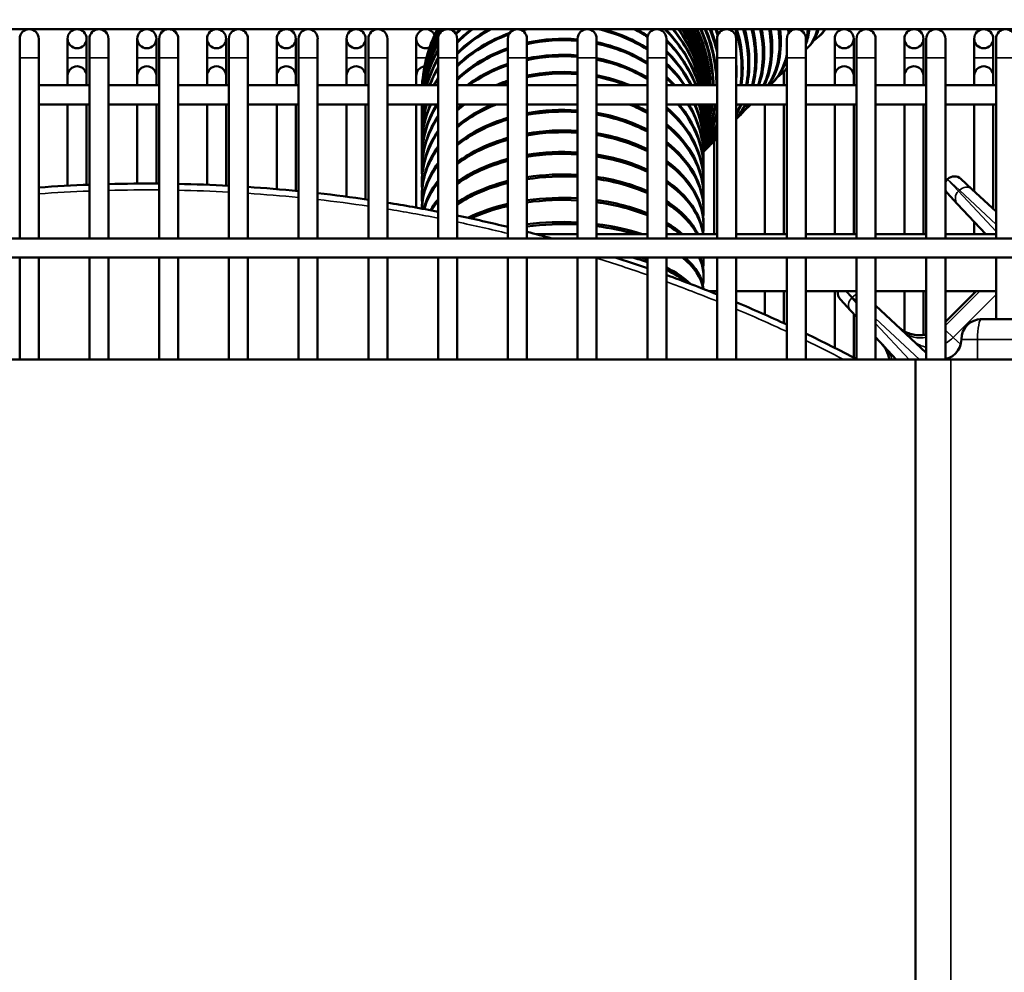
# Model space of a CAD drawing. Header units: inches. Extents: x 1 to 271, y 5 to 171.
# Tile 321 of 334: x 162 to 168, y 139 to 145. Entities that reach past the tile are written whole.
import ezdxf

# ---------------------------------------------------------------- set-up
doc = ezdxf.new("R2010")
doc.units = ezdxf.units.IN
doc.header["$LTSCALE"] = 8
doc.header["$MEASUREMENT"] = 0
for name, color, linetype, lineweight in [('Dimension (ANSI)', 7, 'Continuous', 25), ('Visible (ANSI)', 7, 'Continuous', 50), ('Visible Narrow (ANSI)', 7, 'Continuous', 35)]:
    doc.layers.add(name, color=color, linetype=linetype, lineweight=lineweight)
doc.styles.add('Dimension Text', font='tahoma.ttf')
doc.dimstyles.new('Dual Dimension', dxfattribs={"dimscale": 8, "dimtxt": 0.12, "dimasz": 0.098425, "dimexe": 0.125, "dimexo": 0.0625, "dimgap": 0.031496, "dimtad": 0, "dimtih": 1, "dimtoh": 1, "dimrnd": 1e-08, "dimzin": 4, "dimdsep": 46, "dimtxsty": 'Dimension Text', "dimcen": 0.09, "dimdle": 0.393701, "dimclrd": 256, "dimclre": 256, "dimclrt": 256, "dimadec": 0, "dimazin": 1, "dimtfac": 1, "dimtofl": 0, "dimtmove": 0, "dimatfit": 3, "dimfxl": 1, "dimtolj": 1, "dimtzin": 4, "dimlwd": -1, "dimlwe": -1, "dimarcsym": 0})

# ---------------------------------------------------------------- blocks, each defined once
blk = doc.blocks.new('*D10')
at = {"layer": 'Defpoints', "color": 0, "transparency": 16777216}
for p in [(179.2848, 157.7079), (123.1798, 140.6812), (179.2848, 140.6812)]:
    blk.add_point(p, dxfattribs=at)
at = {"layer": 'Dimension (ANSI)', "transparency": 16777216}
for p, q in [((123.1798, 141.1812), (123.1798, 158.7079)), ((179.2848, 141.1812), (179.2848, 158.7079)), ((123.9672, 157.7079), (146.443, 157.7079)), ((178.4974, 157.7079), (156.0215, 157.7079))]:
    blk.add_line(p, q, dxfattribs=at)
for points in [[(123.9672, 157.8392), (123.9672, 157.5767), (123.1798, 157.7079)], [(178.4974, 157.8392), (178.4974, 157.5767), (179.2848, 157.7079)]]:
    blk.add_solid(points, dxfattribs=at)
at = {"layer": 'Dimension (ANSI)', "transparency": 16777216, "insert": (151.2323, 157.7079), "char_height": 0.96, "attachment_point": 5, "style": 'Dimension Text'}
blk.add_mtext('\\A1;{\\H3.0x;(}\\S56.11^ 1425.1 mm;{\\H3.0x;)}', dxfattribs=at)

msp = doc.modelspace()

# ---------------------------------------------------------------- linework, layer by layer
at = {"layer": 'Visible (ANSI)'}
for p, q in [((172.3631, 144.6842), (152.4166, 144.6842)), ((161.8513, 144.6252), (161.8513, 144.5071)), ((161.9694, 144.5071), (161.9694, 144.6252)), ((162.1487, 144.6252), (162.1487, 144.5071)), ((162.2668, 144.5071), (162.2668, 144.6252)), ((162.2844, 144.6252), (162.2844, 144.5071)), ((162.4025, 144.5071), (162.4025, 144.6252)), ((162.5817, 144.6252), (162.5817, 144.5071)), ((162.6999, 144.5071), (162.6999, 144.6252)), ((162.7175, 144.6252), (162.7175, 144.5071)), ((162.8356, 144.5071), (162.8356, 144.6252)), ((163.0148, 144.6252), (163.0148, 144.5071)), ((163.1329, 144.5071), (163.1329, 144.6252)), ((163.1506, 144.6252), (163.1506, 144.5071)), ((163.2687, 144.5071), (163.2687, 144.6252)), ((163.4479, 144.6252), (163.4479, 144.5071)), ((163.566, 144.5071), (163.566, 144.6252)), ((163.5836, 144.6252), (163.5836, 144.5071)), ((163.7017, 144.5071), (163.7017, 144.6252)), ((163.881, 144.6252), (163.881, 144.5071)), ((163.9991, 144.5071), (163.9991, 144.6252)), ((164.0167, 144.6252), (164.0167, 144.5071)), ((164.1348, 144.5071), (164.1348, 144.6252)), ((164.314, 144.6252), (164.314, 144.5071)), ((164.4498, 144.6252), (164.4498, 144.5071)), ((164.5679, 144.5071), (164.5679, 144.6252)), ((164.8828, 144.6252), (164.8828, 144.5071)), ((165.0009, 144.5071), (165.0009, 144.6252)), ((165.3159, 144.6252), (165.3159, 144.5071)), ((165.434, 144.5071), (165.434, 144.6252)), ((165.749, 144.6252), (165.749, 144.5071)), ((165.8671, 144.5071), (165.8671, 144.6252)), ((166.182, 144.6252), (166.182, 144.5071)), ((166.3002, 144.5071), (166.3002, 144.6252)), ((166.6151, 144.6252), (166.6151, 144.5071)), ((166.7332, 144.5071), (166.7332, 144.6252)), ((166.8316, 144.6561), (166.8214, 144.646)), ((166.9125, 144.6252), (166.9125, 144.5071)), ((167.0306, 144.5071), (167.0306, 144.6252)), ((167.0482, 144.6252), (167.0482, 144.5071)), ((167.1663, 144.5071), (167.1663, 144.6252)), ((167.3455, 144.6252), (167.3455, 144.5071)), ((167.4636, 144.5071), (167.4636, 144.6252)), ((167.4813, 144.6252), (167.4813, 144.5071)), ((167.5994, 144.5071), (167.5994, 144.6252)), ((167.7786, 144.6252), (167.7786, 144.5071)), ((167.8967, 144.5071), (167.8967, 144.6252)), ((167.9143, 144.6252), (167.9143, 144.5071)), ((166.7522, 144.5767), (166.7423, 144.5668)), ((161.8513, 144.5071), (161.8513, 143.385)), ((161.9694, 144.5071), (161.9694, 143.385)), ((162.1487, 144.5071), (162.1487, 144.3947)), ((162.2668, 144.5071), (162.2668, 144.3947)), ((162.2844, 144.5071), (162.2844, 143.385)), ((162.4025, 144.5071), (162.4025, 143.385)), ((162.5817, 144.5071), (162.5817, 144.3947)), ((162.6999, 144.5071), (162.6999, 144.3947)), ((162.7175, 144.5071), (162.7175, 143.385)), ((162.8356, 144.5071), (162.8356, 143.385)), ((163.0148, 144.5071), (163.0148, 144.3947)), ((163.1329, 144.5071), (163.1329, 144.3947)), ((163.1506, 144.5071), (163.1506, 143.385)), ((163.2687, 144.5071), (163.2687, 143.385)), ((163.4479, 144.5071), (163.4479, 144.3947)), ((163.566, 144.5071), (163.566, 144.3947)), ((163.5836, 144.5071), (163.5836, 143.385)), ((163.7017, 144.5071), (163.7017, 143.385)), ((163.881, 144.5071), (163.881, 144.3947)), ((163.9991, 144.5071), (163.9991, 144.3947)), ((164.0167, 144.5071), (164.0167, 143.385)), ((164.1348, 144.5071), (164.1348, 143.385)), ((164.314, 144.5071), (164.314, 144.3947)), ((164.4498, 144.5071), (164.4498, 143.385)), ((164.5679, 144.5071), (164.5679, 143.385)), ((164.8828, 144.5071), (164.8828, 143.385)), ((165.0009, 144.5071), (165.0009, 143.385)), ((165.3159, 144.5071), (165.3159, 143.385)), ((165.434, 144.5071), (165.434, 143.385)), ((165.749, 144.5071), (165.749, 143.385)), ((165.8671, 144.5071), (165.8671, 143.385)), ((166.182, 144.5071), (166.182, 143.385)), ((166.3002, 144.5071), (166.3002, 143.385)), ((166.6151, 144.5071), (166.6151, 143.385)), ((166.7332, 144.5071), (166.7332, 143.385)), ((166.9125, 144.5071), (166.9125, 144.3947)), ((167.0306, 144.5071), (167.0306, 144.3947)), ((167.0482, 144.5071), (167.0482, 143.385)), ((167.1663, 144.5071), (167.1663, 143.385)), ((167.3455, 144.5071), (167.3455, 144.3947)), ((167.4636, 144.5071), (167.4636, 144.3947)), ((167.4813, 144.5071), (167.4813, 143.385)), ((167.5994, 144.5071), (167.5994, 143.385)), ((167.7786, 144.5071), (167.7786, 144.3947)), ((167.8967, 144.5071), (167.8967, 144.3947)), ((167.9143, 144.5071), (167.9143, 143.385)), ((166.6002, 144.4248), (166.5909, 144.4155)), ((166.5975, 144.422), (166.5975, 144.3947)), ((162.1487, 144.3947), (162.1487, 144.3356)), ((162.2668, 144.3356), (162.2668, 144.3947)), ((162.5817, 144.3947), (162.5817, 144.3356)), ((162.6999, 144.3356), (162.6999, 144.3947)), ((163.0148, 144.3947), (163.0148, 144.3356)), ((163.1329, 144.3356), (163.1329, 144.3947)), ((163.4479, 144.3947), (163.4479, 144.3356)), ((163.566, 144.3356), (163.566, 144.3947)), ((163.881, 144.3947), (163.881, 144.3356)), ((163.9991, 144.3356), (163.9991, 144.3947)), ((164.314, 144.3947), (164.314, 144.3356)), ((166.5975, 144.3356), (166.5975, 144.3947)), ((166.9125, 144.3947), (166.9125, 144.3356)), ((167.0306, 144.3356), (167.0306, 144.3947)), ((167.3455, 144.3947), (167.3455, 144.3356)), ((167.4636, 144.3356), (167.4636, 144.3947)), ((167.7786, 144.3947), (167.7786, 144.3356)), ((167.8967, 144.3356), (167.8967, 144.3947)), ((161.9694, 144.3356), (162.2844, 144.3356)), ((162.4025, 144.3356), (162.7175, 144.3356)), ((162.8356, 144.3356), (163.1506, 144.3356)), ((163.2687, 144.3356), (163.5836, 144.3356)), ((163.7017, 144.3356), (164.0167, 144.3356)), ((164.1348, 144.3356), (164.4498, 144.3356)), ((164.5679, 144.3356), (164.8828, 144.3356)), ((165.0009, 144.3356), (165.3159, 144.3356)), ((165.434, 144.3356), (165.749, 144.3356)), ((165.8671, 144.3356), (166.182, 144.3356)), ((166.3002, 144.3356), (166.6151, 144.3356)), ((166.528, 144.3526), (166.5191, 144.3436)), ((166.7332, 144.3356), (167.0482, 144.3356)), ((167.1663, 144.3356), (167.4813, 144.3356)), ((167.5994, 144.3356), (167.9143, 144.3356)), ((161.9694, 144.2175), (162.2844, 144.2175)), ((162.1487, 143.7125), (162.1487, 144.2175)), ((162.2668, 143.7179), (162.2668, 144.2175)), ((162.4025, 144.2175), (162.7175, 144.2175)), ((162.5817, 143.7252), (162.5817, 144.2175)), ((162.6999, 143.7252), (162.6999, 144.2175)), ((162.8356, 144.2175), (163.1506, 144.2175)), ((163.0148, 143.718), (163.0148, 144.2175)), ((163.1329, 143.7126), (163.1329, 144.2175)), ((163.2687, 144.2175), (163.5836, 144.2175)), ((163.4479, 143.691), (163.4479, 144.2175)), ((163.566, 143.6801), (163.566, 144.2175)), ((163.7017, 144.2175), (164.0167, 144.2175)), ((163.881, 143.6439), (163.881, 144.2175)), ((163.9991, 143.6275), (163.9991, 144.2175)), ((164.1348, 144.2175), (164.4498, 144.2175)), ((164.314, 143.5763), (164.314, 144.2175)), ((164.3486, 144.2004), (164.3486, 144.2045)), ((164.5679, 144.2175), (164.8828, 144.2175)), ((165.0009, 144.2175), (165.3159, 144.2175)), ((165.434, 144.2175), (165.749, 144.2175)), ((165.8671, 144.2175), (166.182, 144.2175)), ((166.0986, 144.2004), (166.0986, 144.2045)), ((166.3002, 144.2175), (166.6151, 144.2175)), ((166.3922, 144.2167), (166.384, 144.2085)), ((166.4794, 143.4104), (166.4794, 144.2175)), ((166.5975, 143.4104), (166.5975, 144.2175)), ((166.7332, 144.2175), (167.0482, 144.2175)), ((166.9125, 143.4104), (166.9125, 144.2175)), ((167.0306, 143.4104), (167.0306, 144.2175)), ((167.1663, 144.2175), (167.4813, 144.2175)), ((167.3455, 143.4104), (167.3455, 144.2175)), ((167.4636, 143.4104), (167.4636, 144.2175)), ((167.5994, 144.2175), (167.9143, 144.2175)), ((167.7786, 143.6776), (167.7786, 144.2175)), ((167.8967, 143.5674), (167.8967, 144.2175)), ((164.3486, 144.1632), (164.3486, 144.1682)), ((164.3486, 144.1195), (164.3486, 144.1253)), ((166.0986, 144.1632), (166.0986, 144.1682)), ((166.0986, 144.1195), (166.0986, 144.1253)), ((166.3288, 144.1534), (166.321, 144.1456)), ((164.3486, 144.0695), (164.3486, 144.076)), ((166.0986, 144.0695), (166.0986, 144.076)), ((164.3486, 144.0131), (164.3486, 144.0204)), ((166.0986, 144.0131), (166.0986, 144.0204)), ((164.3486, 143.9507), (164.3486, 143.9587)), ((166.0986, 143.9507), (166.0986, 143.9587)), ((166.1099, 143.9344), (166.1039, 143.9284)), ((166.1592, 143.9837), (166.1527, 143.9773)), ((166.1644, 143.4104), (166.1644, 143.989)), ((164.3486, 143.8823), (164.3486, 143.891)), ((166.0986, 143.8823), (166.0986, 143.891)), ((164.3486, 143.8081), (164.3486, 143.8175)), ((166.0986, 143.8081), (166.0986, 143.8175)), ((167.6133, 143.7526), (167.6121, 143.7514)), ((167.6966, 143.754), (167.7643, 143.6909)), ((164.3486, 143.7285), (164.3486, 143.7385)), ((166.0986, 143.7285), (166.0986, 143.7385)), ((167.9143, 143.551), (167.7643, 143.6909)), ((164.3486, 143.6435), (164.3486, 143.6542)), ((166.0986, 143.6435), (166.0986, 143.6542)), ((167.6738, 143.6004), (167.6107, 143.6681)), ((166.0986, 143.5534), (166.0986, 143.5647)), ((167.6738, 143.6004), (167.851, 143.4104)), ((166.0986, 143.4584), (166.0986, 143.4703)), ((167.7786, 143.4104), (167.7786, 143.488)), ((172.3631, 143.385), (152.3541, 143.385)), ((165.3159, 143.4104), (165.0616, 143.4104)), ((165.749, 143.4104), (165.434, 143.4104)), ((166.182, 143.4104), (165.8671, 143.4104)), ((166.6151, 143.4104), (166.3002, 143.4104)), ((167.0482, 143.4104), (166.7332, 143.4104)), ((167.4813, 143.4104), (167.1663, 143.4104)), ((167.9143, 143.4104), (167.5994, 143.4104)), ((172.3631, 143.2669), (152.3541, 143.2669)), ((161.8513, 143.2669), (161.8513, 142.633)), ((161.9694, 143.2669), (161.9694, 142.633)), ((162.2844, 143.2669), (162.2844, 142.633)), ((162.4025, 143.2669), (162.4025, 142.633)), ((162.7175, 143.2669), (162.7175, 142.633)), ((162.8356, 143.2669), (162.8356, 142.633)), ((163.1506, 143.2669), (163.1506, 142.633)), ((163.2687, 143.2669), (163.2687, 142.633)), ((163.5836, 143.2669), (163.5836, 142.633)), ((163.7017, 143.2669), (163.7017, 142.633)), ((164.0167, 143.2669), (164.0167, 142.633)), ((164.1348, 143.2669), (164.1348, 142.633)), ((164.4498, 143.2669), (164.4498, 142.633)), ((164.5679, 143.2669), (164.5679, 142.633)), ((164.8828, 143.2669), (164.8828, 142.633)), ((165.0009, 143.2669), (165.0009, 142.633)), ((165.3159, 143.2669), (165.3159, 142.633)), ((165.434, 143.2669), (165.434, 142.633)), ((165.749, 143.2669), (165.749, 142.633)), ((165.8671, 143.2669), (165.8671, 142.633)), ((166.0986, 143.2551), (166.0986, 143.2669)), ((166.182, 143.2669), (166.182, 142.633)), ((166.3002, 143.2669), (166.3002, 142.633)), ((166.6151, 143.2669), (166.6151, 142.633)), ((166.7332, 143.2669), (166.7332, 142.633)), ((167.0482, 143.2669), (167.0482, 142.633)), ((167.1663, 143.2669), (167.1663, 142.633)), ((167.4813, 143.2669), (167.4813, 142.633)), ((167.5994, 143.2669), (167.5994, 142.6355)), ((167.9143, 143.2669), (167.9143, 142.883)), ((166.0986, 143.1472), (166.0986, 143.1606)), ((166.1338, 143.0566), (166.182, 143.0566)), ((166.1644, 143.0444), (166.1644, 143.0566)), ((166.3002, 143.0566), (166.6151, 143.0566)), ((166.4794, 142.9112), (166.4794, 143.0566)), ((166.5975, 142.8577), (166.5975, 143.0566)), ((166.7332, 143.0566), (167.0482, 143.0566)), ((166.9125, 142.7054), (166.9125, 143.0566)), ((167.1663, 143.0566), (167.4813, 143.0566)), ((167.3455, 142.8079), (167.3455, 143.0566)), ((167.4636, 142.7854), (167.4636, 143.0566)), ((167.7899, 143.0566), (167.5994, 142.8661)), ((167.5994, 143.0566), (167.9143, 143.0566)), ((167.7786, 143.0453), (167.7786, 143.0566)), ((167.0109, 142.9375), (166.9478, 143.0052)), ((167.4813, 142.6738), (167.1663, 142.9675)), ((167.0109, 142.9375), (167.0482, 142.8975)), ((167.0306, 142.6446), (167.0306, 142.9164)), ((168.8241, 142.883), (167.8241, 142.883)), ((167.1663, 142.7708), (167.2949, 142.633)), ((167.4141, 142.633), (152.5141, 142.633)), ((167.6341, 142.633), (167.4141, 142.633)), ((167.4141, 130.693), (167.4141, 142.633)), ((167.6341, 142.633), (168.1641, 142.633))]:
    msp.add_line(p, q, dxfattribs=at)
for centre in [(162.2077, 144.6252), (162.6408, 144.6252), (163.0739, 144.6252), (163.5069, 144.6252), (163.94, 144.6252), (166.9715, 144.6252), (167.4046, 144.6252), (167.8377, 144.6252)]:
    msp.add_circle(centre, 0.0591, dxfattribs=at)
for centre, radius, start, end in [((161.9104, 144.6252), 0.0591, 0, 180), ((162.3435, 144.6252), 0.0591, 0, 180), ((162.7765, 144.6252), 0.0591, 0, 180), ((163.2096, 144.6252), 0.0591, 0, 180), ((163.6427, 144.6252), 0.0591, 0, 180), ((164.0757, 144.6252), 0.0591, 0, 180), ((164.3731, 144.6252), 0.0591, 23.18108, 293.28905), ((165.2236, 144.2856), 0.875, 152.89761, 176.72255), ((164.5088, 144.6252), 0.0591, 0, 180), ((164.9419, 144.6252), 0.0591, 0, 180), ((165.375, 144.6252), 0.0591, 0, 180), ((165.808, 144.6252), 0.0591, 0, 180), ((165.2236, 144.2856), 0.875, 3.27745, 27.10239), ((166.2411, 144.6252), 0.0591, 0, 180), ((166.6742, 144.6252), 0.0591, 0, 180), ((167.1072, 144.6252), 0.0591, 0, 180), ((167.5403, 144.6252), 0.0591, 0, 180), ((167.9734, 144.6252), 0.0591, 0, 180), ((162.2077, 144.3947), 0.0591, 0, 180), ((162.6408, 144.3947), 0.0591, 0, 180), ((163.0739, 144.3947), 0.0591, 0, 180), ((163.5069, 144.3947), 0.0591, 0, 180), ((163.94, 144.3947), 0.0591, 0, 180), ((164.3731, 144.3947), 0.0591, 98.07056, 180), ((166.9715, 144.3947), 0.0591, 0, 180), ((167.4046, 144.3947), 0.0591, 0, 180), ((167.8377, 144.3947), 0.0591, 0, 180), ((166.5384, 144.3947), 0.0591, 0, 22.70815), ((167.6546, 143.709), 0.06, 135, 156.94214), ((167.6557, 143.7101), 0.06, 47, 135), ((162.6423, 134.2766), 9.4488, 92.17065, 94.08344), ((162.6423, 134.2766), 9.4488, 89.54407, 91.45409), ((162.6423, 134.2766), 9.4488, 86.91653, 88.82779), ((162.6423, 134.2766), 9.4488, 84.28247, 86.19903), ((167.6546, 143.709), 0.06, 203.05786, 223), ((162.6423, 134.2766), 9.4488, 81.63623, 83.56222), ((162.6423, 134.2766), 9.4488, 78.97188, 80.91164), ((162.6423, 134.2766), 9.4488, 76.28313, 78.24128), ((162.6423, 134.2766), 9.4488, 74.57435, 75.54473), ((162.6423, 134.2766), 9.4488, 70.8046, 72.07802), ((162.6423, 134.2766), 9.4488, 67.99892, 70.04446), ((166.9917, 143.0461), 0.06, 169.84754, 223), ((162.6423, 134.2766), 9.4488, 65.13653, 67.22433), ((167.8241, 142.758), 0.125, 90, 180), ((162.6423, 134.2766), 9.4488, 62.20621, 64.34461), ((167.5741, 142.758), 0.125, 270, 0)]:
    msp.add_arc(centre, radius, start, end, dxfattribs=at)
for centre, major_axis, ratio, start_param, end_param in [((165.2236, 144.2822), (-0.875, 0), 0.99863, 5.805046, 6.221977), ((165.2236, 144.283), (-0.875, 0), 0.99863, 5.806125, 6.222937), ((165.2236, 144.2736), (-0.875, 0), 0.994522, 5.791732, 6.211823), ((165.2236, 144.2719), (-0.875, 0), 0.994522, 5.789551, 6.209896), ((165.2236, 144.2573), (-0.875, 0), 0.987688, 5.766525, 6.192459), ((165.2236, 144.2548), (-0.875, 0), 0.987688, 5.763191, 6.18955), ((165.2236, 144.2343), (0.875, 0), 0.978148, 2.588051, 2.607233), ((165.2236, 144.231), (0.875, 0), 0.978148, 2.583475, 2.598581), ((165.2236, 144.2045), (0.875, 0), 0.965926, 2.538074, 2.538491), ((165.2236, 144.2004), (0.875, 0), 0.965926, 2.532111, 2.532201), ((165.2236, 144.1682), (0.875, 0), 0.951057, 2.472696, 2.480549), ((165.2236, 144.1632), (0.875, 0), 0.951057, 2.4651, 2.475142), ((165.2236, 144.1253), (0.875, 0), 0.93358, 2.388023, 2.433619), ((165.2236, 144.1195), (0.875, 0), 0.93358, 2.378353, 2.430047), ((165.2236, 144.0131), (0.875, 0), 0.891007, 2.104723, 2.417962), ((165.2236, 144.0204), (0.875, 0), 0.891007, 2.122757, 2.417962), ((165.2236, 144.0695), (0.875, 0), 0.913545, 2.264183, 2.417962), ((165.2236, 144.076), (0.875, 0), 0.913545, 2.276825, 2.417962), ((165.2236, 143.9587), (0.875, 0), 0.866025, 1.863369, 1.876496), ((165.2236, 143.9507), (0.875, 0), 0.866025, 1.824209, 1.863098), ((165.2236, 143.9507), (0.875, 0), 0.866025, 0.926765, 1.317383), ((165.2236, 143.9587), (0.875, 0), 0.866025, 0.926765, 1.278224), ((165.2236, 144.0131), (0.875, 0), 0.891007, 0.925358, 1.036869), ((165.2236, 144.0204), (0.875, 0), 0.891007, 0.923195, 1.018836), ((165.2236, 144.0695), (0.875, 0), 0.913545, 0.870315, 0.87741), ((165.2236, 144.076), (0.875, 0), 0.913545, 0.861326, 0.864768), ((165.2236, 144.1195), (0.875, 0), 0.93358, 0.267696, 0.763239), ((165.2236, 144.1253), (0.875, 0), 0.93358, 0.260424, 0.75357), ((165.2236, 144.1632), (0.875, 0), 0.951057, 0.208659, 0.676493), ((165.2236, 144.1682), (0.875, 0), 0.951057, 0.20259, 0.668897), ((165.2236, 144.2004), (0.875, 0), 0.965926, 0.160667, 0.609481), ((165.2236, 144.2045), (0.875, 0), 0.965926, 0.155706, 0.603518), ((165.2236, 144.231), (0.875, 0), 0.978148, 0.122585, 0.558118), ((165.2236, 144.2343), (0.875, 0), 0.978148, 0.11867, 0.553542), ((165.2236, 144.2548), (0.875, 0), 0.987688, 0.093635, 0.519995), ((165.2236, 144.2573), (0.875, 0), 0.987688, 0.090727, 0.516661), ((165.2236, 144.2719), (0.875, 0), 0.994522, 0.073289, 0.493634), ((165.2236, 144.2736), (0.875, 0), 0.994522, 0.071363, 0.491453), ((165.2236, 144.2822), (0.875, 0), 0.99863, 0.061209, 0.47814), ((165.2236, 144.283), (0.875, 0), 0.99863, 0.060249, 0.477061), ((165.2253, 144.2873), (-0.6187, 0.6187), 0.998717, 3.982929, 4.39881), ((165.2259, 144.2879), (0.6187, -0.6187), 0.998717, 0.840681, 1.256482), ((165.2315, 144.2935), (-0.6187, 0.6187), 0.994869, 3.977819, 4.393722), ((165.2327, 144.2947), (0.6187, -0.6187), 0.994869, 0.834913, 1.250664), ((165.2423, 144.3043), (-0.6187, 0.6187), 0.988468, 3.968836, 4.384777), ((165.244, 144.306), (0.6187, -0.6187), 0.988468, 0.825273, 1.240996), ((165.2575, 144.3195), (-0.6187, 0.6187), 0.97953, 3.95594, 4.372008), ((165.2598, 144.3218), (0.6187, -0.6187), 0.97953, 0.811717, 1.227518), ((165.2772, 144.3392), (-0.6187, 0.6187), 0.968077, 3.939062, 4.35546), ((165.28, 144.342), (0.6187, -0.6187), 0.968077, 0.794176, 1.210276), ((165.3013, 144.3633), (-0.6187, 0.6187), 0.954139, 3.918106, 4.335181), ((165.3047, 144.3667), (0.6187, -0.6187), 0.954139, 0.77255, 1.189319), ((165.3297, 144.3917), (-0.6187, 0.6187), 0.937752, 3.892932, 4.311209), ((165.3336, 144.3956), (0.6187, -0.6187), 0.937752, 0.746696, 1.164685), ((165.3624, 144.4244), (-0.6187, 0.6187), 0.918958, 4.106949, 4.283567), ((165.3669, 144.4289), (0.6187, -0.6187), 0.918958, 0.988291, 1.136396), ((165.3993, 144.4613), (-0.6187, 0.6187), 0.897805, 4.204169, 4.252253), ((165.4043, 144.4662), (0.6187, -0.6187), 0.897805, 1.066783, 1.104446), ((165.4402, 144.5022), (-0.6187, 0.6187), 0.874347, 4.208219, 4.217226), ((165.4457, 144.5077), (0.6187, -0.6187), 0.874347, 1.06352, 1.068788), ((165.4852, 144.5472), (-0.6187, 0.6187), 0.848644, 4.177021, 4.178392), ((165.4912, 144.5532), (0.6187, -0.6187), 0.848644, 1.024948, 1.029322), ((165.534, 144.596), (-0.6187, 0.6187), 0.820763, 3.693813, 4.135591), ((165.5405, 144.6024), (0.6187, -0.6187), 0.820763, 0.543669, 0.985878), ((165.5865, 144.6485), (-0.6187, 0.6187), 0.790776, 3.635385, 4.088572), ((165.5935, 144.6555), (0.6187, -0.6187), 0.790776, 0.484208, 0.938193), ((165.6427, 144.7047), (-0.6187, 0.6187), 0.758758, 3.568121, 4.036965), ((165.6501, 144.712), (0.6187, -0.6187), 0.758758, 0.415713, 0.885879), ((165.7023, 144.7643), (0.6187, -0.6187), 0.724793, 0.348032, 0.838643), ((165.7101, 144.7721), (0.6187, -0.6187), 0.724793, 0.335658, 0.82838), ((165.7652, 144.8272), (0.6187, -0.6187), 0.688967, 0.254253, 0.776021), ((165.7734, 144.8354), (0.6187, -0.6187), 0.688967, 0.23973, 0.764892), ((165.8313, 144.8933), (0.6187, -0.6187), 0.651372, 0.137408, 0.706386), ((165.8399, 144.9019), (0.6187, -0.6187), 0.651372, 0.119484, 0.694242), ((165.9004, 144.9623), (-0.6187, 0.6187), 0.612106, 3.730478, 3.769645), ((165.9093, 144.9713), (0.6187, -0.6187), 0.612106, 0.591014, 0.614661), ((165.9722, 145.0342), (-0.6187, 0.6187), 0.571268, 3.678434, 3.679948), ((165.9815, 145.0435), (0.6187, -0.6187), 0.571268, 0.517715, 0.523331), ((166.0563, 145.1183), (0.6187, -0.6187), 0.528964, 0.229458, 0.415357), ((166.0467, 145.1087), (0.6187, -0.6187), 0.528964, 0.290537, 0.432723), ((166.1236, 145.1856), (0.6187, -0.6187), 0.485302, 6.253863, 6.585333), ((166.1335, 145.1955), (0.6187, -0.6187), 0.485302, 0, 0.280894), ((166.2027, 145.2647), (0.6187, -0.6187), 0.440394, 6.162017, 6.406626), ((166.2129, 145.2748), (0.6187, -0.6187), 0.440394, 0, 0.093371), ((165.2236, 144.2343), (-0.875, 0), 0.978148, 5.795382, 6.164515), ((165.2236, 144.231), (-0.875, 0), 0.978148, 5.796876, 6.1606), ((165.2236, 143.9587), (0.875, 0), 0.866025, 1.955928, 2.417962), ((165.2236, 143.9507), (0.875, 0), 0.866025, 1.963641, 2.417962), ((165.2236, 143.891), (0.875, 0), 0.838671, 1.465113, 1.828095), ((165.2236, 143.8823), (0.875, 0), 0.838671, 1.465113, 1.828095), ((165.2236, 143.891), (0.875, 0), 0.838671, 0.926765, 1.327947), ((165.2236, 144.076), (0.875, 0), 0.913545, 0.330831, 0.744528), ((165.2236, 144.0695), (0.875, 0), 0.913545, 0.339452, 0.744528), ((165.2236, 144.2045), (-0.875, 0), 0.965926, 5.797574, 6.12748), ((165.2236, 144.2004), (-0.875, 0), 0.965926, 5.797574, 6.122518), ((165.2236, 144.1682), (-0.875, 0), 0.951057, 5.797574, 6.080596), ((165.2236, 144.1632), (-0.875, 0), 0.951057, 5.797574, 6.074526), ((165.2236, 143.891), (0.875, 0), 0.838671, 1.970833, 2.417962), ((165.2236, 143.8823), (0.875, 0), 0.838671, 1.970833, 2.417962), ((165.2236, 143.8823), (0.875, 0), 0.838671, 0.926765, 1.327947), ((165.2236, 144.0204), (0.875, 0), 0.891007, 0.416269, 0.744528), ((165.2236, 144.1253), (-0.875, 0), 0.93358, 5.797574, 6.022761), ((165.2236, 144.1195), (-0.875, 0), 0.93358, 5.797574, 6.01549), ((165.2236, 143.8175), (0.875, 0), 0.809017, 1.465113, 1.828095), ((165.2236, 143.8081), (0.875, 0), 0.809017, 1.465113, 1.828095), ((165.2236, 143.8175), (0.875, 0), 0.809017, 0.926765, 1.327947), ((165.2236, 143.8081), (0.875, 0), 0.809017, 0.926765, 1.327947), ((165.2236, 144.0131), (0.875, 0), 0.891007, 0.426479, 0.744528), ((165.4912, 144.5532), (0.6187, -0.6187), 0.848644, 0.625233, 0.78218), ((165.9004, 144.9623), (0.6187, -0.6187), 0.612106, 6.261637, 6.660716), ((165.9093, 144.9713), (0.6187, -0.6187), 0.612106, 0, 0.316176), ((165.2236, 144.076), (-0.875, 0), 0.913545, 5.797574, 5.952354), ((165.2236, 144.0695), (-0.875, 0), 0.913545, 5.797574, 5.943733), ((165.2236, 143.8175), (0.875, 0), 0.809017, 1.970833, 2.320543), ((165.2236, 143.8081), (0.875, 0), 0.809017, 1.970833, 2.300837), ((165.2236, 143.7385), (0.875, 0), 0.777146, 1.465113, 1.828095), ((165.2236, 143.9587), (0.875, 0), 0.866025, 0.520668, 0.744528), ((165.2236, 143.9507), (0.875, 0), 0.866025, 0.532881, 0.744528), ((165.9722, 145.0342), (0.6187, -0.6187), 0.571268, 6.197163, 6.356352), ((165.9815, 145.0435), (0.6187, -0.6187), 0.571268, 0, 0.043842), ((165.2236, 144.0204), (0.875, 0), 0.891007, 2.655982, 2.725323), ((165.2236, 144.0131), (0.875, 0), 0.891007, 2.655982, 2.715113), ((165.2236, 143.7385), (0.875, 0), 0.777146, 1.970833, 2.069777), ((165.2236, 143.7285), (0.875, 0), 0.777146, 1.465113, 1.828095), ((165.2236, 143.7385), (0.875, 0), 0.777146, 1.071816, 1.327947), ((165.2236, 143.7285), (0.875, 0), 0.777146, 1.103697, 1.327947), ((165.2236, 143.891), (0.875, 0), 0.838671, 0.650901, 0.744528), ((165.2236, 143.8823), (0.875, 0), 0.838671, 0.665914, 0.744528), ((165.2236, 143.7285), (0.875, 0), 0.777146, 1.970833, 2.037895), ((165.2236, 143.8823), (-0.875, 0), 0.838671, 5.808758, 6.328098), ((165.2236, 143.9507), (-0.875, 0), 0.866025, 5.923316, 6.323202), ((165.2236, 144.0131), (-0.875, 0), 0.891007, 6.017912, 6.318611), ((165.2236, 144.0695), (-0.875, 0), 0.913545, 6.096896, 6.314276), ((165.2236, 144.1195), (-0.875, 0), 0.93358, 6.162973, 6.310152), ((165.2236, 144.1632), (-0.875, 0), 0.951057, 6.217921, 6.306204), ((165.2236, 144.2004), (-0.875, 0), 0.965926, 6.262952, 6.302401), ((165.2236, 143.891), (-0.875, 0), 0.838671, 5.822062, 6.283185), ((165.2236, 143.9587), (-0.875, 0), 0.866025, 5.934572, 6.283185), ((165.2236, 144.0204), (-0.875, 0), 0.891007, 6.027554, 6.283185), ((165.2236, 144.076), (-0.875, 0), 0.913545, 6.105175, 6.283185), ((165.2236, 144.1253), (-0.875, 0), 0.93358, 6.17004, 6.283185), ((165.2236, 144.1682), (-0.875, 0), 0.951057, 6.223873, 6.283185), ((165.2236, 144.2045), (-0.875, 0), 0.965926, 6.267852, 6.283185), ((165.2236, 143.6435), (0.875, 0), 0.743145, 2.05977, 2.417962), ((165.2236, 143.6542), (0.875, 0), 0.743145, 2.093743, 2.417962), ((165.2236, 143.7285), (0.875, 0), 0.777146, 2.33896, 2.417962), ((165.2236, 143.7385), (0.875, 0), 0.777146, 2.360043, 2.417962), ((165.2236, 143.5647), (0.875, 0), 0.707107, 1.465113, 1.828095), ((165.2236, 143.5534), (0.875, 0), 0.707107, 1.465113, 1.828095), ((165.2236, 143.6435), (0.875, 0), 0.743145, 0.926765, 1.081823), ((165.2236, 143.6542), (0.875, 0), 0.743145, 0.926765, 1.047849), ((165.2236, 143.7385), (0.875, 0), 0.777146, 0, 0.744528), ((165.2236, 143.7285), (0.875, 0), 0.777146, 6.227305, 7.027714), ((165.2236, 143.8081), (0.875, 0), 0.809017, 6.23301, 6.899827), ((165.2236, 143.8175), (0.875, 0), 0.809017, 0, 0.60045), ((165.2236, 143.8823), (0.875, 0), 0.838671, 6.238273, 6.757613), ((165.2236, 143.891), (0.875, 0), 0.838671, 0, 0.461123), ((165.2236, 143.9507), (0.875, 0), 0.866025, 6.243169, 6.643055), ((165.2236, 143.9587), (0.875, 0), 0.866025, 0, 0.348613), ((165.2236, 144.0131), (0.875, 0), 0.891007, 6.247759, 6.548459), ((165.2236, 144.0204), (0.875, 0), 0.891007, 0, 0.255631), ((165.2236, 144.0695), (0.875, 0), 0.913545, 6.252095, 6.469474), ((165.2236, 144.076), (0.875, 0), 0.913545, 0, 0.178011), ((165.2236, 144.1195), (0.875, 0), 0.93358, 6.256218, 6.403398), ((165.2236, 144.1253), (0.875, 0), 0.93358, 0, 0.113145), ((165.2236, 144.1632), (0.875, 0), 0.951057, 6.260166, 6.34845), ((165.2236, 144.1682), (0.875, 0), 0.951057, 0, 0.059312), ((165.3297, 144.3917), (0.6187, -0.6187), 0.937752, 0.316029, 0.610669), ((165.28, 144.342), (0.6187, -0.6187), 0.968077, 0.452131, 0.656513), ((165.3336, 144.3956), (0.6187, -0.6187), 0.937752, 0.305584, 0.605933), ((165.2575, 144.3195), (-0.6187, 0.6187), 0.97953, 3.67465, 3.819293), ((165.2772, 144.3392), (-0.6187, 0.6187), 0.968077, 3.605107, 3.801433), ((165.2236, 144.2004), (0.875, 0), 0.965926, 6.26397, 6.303419), ((165.2327, 144.2947), (0.6187, -0.6187), 0.994869, 0.65678, 0.69945), ((165.2315, 144.2935), (-0.6187, 0.6187), 0.994869, 3.809423, 3.84236), ((165.2423, 144.3043), (-0.6187, 0.6187), 0.988468, 3.742934, 3.832899), ((165.2598, 144.3218), (0.6187, -0.6187), 0.97953, 0.522927, 0.675052), ((165.2236, 144.2045), (0.875, 0), 0.965926, 0, 0.015333), ((165.244, 144.306), (0.6187, -0.6187), 0.988468, 0.591191, 0.689327), ((165.3047, 144.3667), (0.6187, -0.6187), 0.954139, 0.38118, 0.633548), ((165.3013, 144.3633), (0.6187, -0.6187), 0.954139, 0.391986, 0.637569), ((165.5405, 144.6024), (0.6187, -0.6187), 0.820763, 0.36689, 0.381834), ((165.5935, 144.6555), (0.6187, -0.6187), 0.790776, 0.208784, 0.313091), ((165.5865, 144.6485), (0.6187, -0.6187), 0.790776, 0.228959, 0.32361), ((165.6501, 144.712), (0.6187, -0.6187), 0.758758, 0.070129, 0.231428), ((165.6427, 144.7047), (0.6187, -0.6187), 0.758758, 0.087708, 0.243672), ((165.7023, 144.7643), (0.6187, -0.6187), 0.724793, 6.23803, 6.429377), ((165.7101, 144.7721), (0.6187, -0.6187), 0.724793, 0, 0.131478), ((165.7652, 144.8272), (0.6187, -0.6187), 0.688967, 6.220116, 6.303983), ((165.7734, 144.8354), (0.6187, -0.6187), 0.688967, 0, 0.001871), ((165.2236, 143.8081), (-0.875, 0), 0.809017, 5.797574, 6.33336), ((165.2236, 143.8175), (-0.875, 0), 0.809017, 5.797574, 6.283185), ((165.2236, 143.5647), (0.875, 0), 0.707107, 1.970833, 2.417962), ((165.2236, 143.5534), (0.875, 0), 0.707107, 1.970833, 2.417962), ((165.2236, 143.5647), (0.875, 0), 0.707107, 0.926765, 1.327947), ((165.2236, 143.5534), (0.875, 0), 0.707107, 0.926765, 1.327947), ((165.3624, 144.4244), (0.6187, -0.6187), 0.918958, 0.240151, 0.521025), ((165.3669, 144.4289), (0.6187, -0.6187), 0.918958, 0.229245, 0.49809), ((165.2236, 143.7385), (-0.875, 0), 0.777146, 5.797574, 6.283185), ((165.2236, 143.4703), (0.875, 0), 0.669131, 1.465113, 1.828095), ((165.2236, 143.6542), (0.875, 0), 0.743145, 0, 0.744528), ((165.2236, 143.6435), (0.875, 0), 0.743145, 6.221062, 7.027714), ((165.4402, 144.5022), (0.6187, -0.6187), 0.874347, 0.075805, 0.273405), ((165.3993, 144.4613), (0.6187, -0.6187), 0.897805, 0.159784, 0.387562), ((165.4043, 144.4662), (0.6187, -0.6187), 0.897805, 0.148712, 0.370215), ((165.2236, 143.7285), (-0.875, 0), 0.777146, 5.797574, 6.339066), ((165.2236, 143.4703), (0.875, 0), 0.669131, 1.970833, 2.417962), ((165.2236, 143.4584), (0.875, 0), 0.669131, 1.970833, 2.417962), ((165.2236, 143.4584), (0.875, 0), 0.669131, 1.465113, 1.828095), ((165.2236, 143.4703), (0.875, 0), 0.669131, 0.926765, 1.327947), ((165.2236, 143.4584), (0.875, 0), 0.669131, 0.926765, 1.327947), ((165.4852, 144.5472), (0.6187, -0.6187), 0.848644, 6.272033, 6.44892), ((165.4457, 144.5077), (0.6187, -0.6187), 0.874347, 0.064663, 0.258131), ((165.4912, 144.5532), (0.6187, -0.6187), 0.848644, 0, 0.151511), ((165.534, 144.596), (0.6187, -0.6187), 0.820763, 6.241714, 6.343187), ((165.5405, 144.6024), (0.6187, -0.6187), 0.820763, 0, 0.046372), ((165.5865, 144.6485), (0.6187, -0.6187), 0.790776, 6.236948, 6.237073), ((165.2236, 143.6435), (-0.875, 0), 0.743145, 5.797574, 6.345308), ((165.2236, 143.6542), (-0.875, 0), 0.743145, 5.797574, 6.283185), ((165.2236, 143.5647), (0.875, 0), 0.707107, 0, 0.744528), ((165.2236, 143.5534), (0.875, 0), 0.707107, 6.214164, 7.027714), ((165.2236, 143.3713), (0.875, 0), 0.62932, 1.970833, 2.417962), ((165.2236, 143.3713), (0.875, 0), 0.62932, 1.465113, 1.828095), ((165.2236, 143.3589), (0.875, 0), 0.62932, 1.465113, 1.828095), ((165.2236, 143.3713), (0.875, 0), 0.62932, 0.926765, 1.327947), ((165.2236, 143.3589), (0.875, 0), 0.62932, 0.926765, 1.327947), ((165.2236, 143.5647), (-0.875, 0), 0.707107, 5.797574, 6.274504), ((165.2236, 143.5534), (-0.875, 0), 0.707107, 5.797574, 6.256299), ((165.2236, 143.3589), (0.875, 0), 0.62932, 1.970833, 2.417962), ((165.2236, 143.4703), (0.875, 0), 0.669131, 0, 0.744528), ((165.2236, 143.4584), (0.875, 0), 0.669131, 6.206455, 7.027714), ((165.2236, 143.268), (0.875, 0), 0.587785, 1.465113, 1.828095), ((165.2236, 143.2551), (0.875, 0), 0.587785, 1.465113, 1.828095), ((165.2236, 143.268), (0.875, 0), 0.587785, 0.926765, 1.327947), ((165.2236, 143.2551), (0.875, 0), 0.587785, 0.926765, 1.327947), ((165.2236, 143.4703), (-0.875, 0), 0.669131, 5.797574, 6.115896), ((165.2236, 143.4584), (-0.875, 0), 0.669131, 5.797574, 6.096238), ((165.2236, 143.268), (0.875, 0), 0.587785, 1.970833, 2.417962), ((165.2236, 143.2551), (0.875, 0), 0.587785, 1.970833, 2.417962), ((165.2236, 143.3713), (0.875, 0), 0.62932, 0.071052, 0.744528), ((165.2236, 143.3589), (0.875, 0), 0.62932, 0.093711, 0.744528), ((165.2236, 143.3713), (-0.875, 0), 0.62932, 5.797574, 5.933172), ((165.2236, 143.1606), (0.875, 0), 0.544639, 1.465113, 1.828095), ((165.2236, 143.1472), (0.875, 0), 0.544639, 1.465113, 1.828095), ((165.2236, 143.3589), (-0.875, 0), 0.62932, 5.797574, 5.911504), ((165.2236, 143.1606), (0.875, 0), 0.544639, 1.970833, 2.309391), ((165.2236, 143.1472), (0.875, 0), 0.544639, 1.970833, 2.280076), ((165.2236, 143.1606), (0.875, 0), 0.544639, 0.926765, 1.327947), ((165.2236, 143.1472), (0.875, 0), 0.544639, 0.926765, 1.327947), ((165.2236, 143.268), (0.875, 0), 0.587785, 0.280581, 0.744528), ((165.2236, 143.2551), (0.875, 0), 0.587785, 0.306876, 0.744528), ((165.2236, 143.0494), (0.875, 0), 0.5, 1.465113, 1.828095), ((165.2236, 143.0356), (0.875, 0), 0.5, 1.465113, 1.828095), ((165.2236, 143.0494), (0.875, 0), 0.5, 0.970339, 1.327947), ((165.2236, 143.0356), (0.875, 0), 0.5, 1.028933, 1.327947), ((165.2236, 143.1606), (0.875, 0), 0.544639, 0.551773, 0.744528), ((165.2236, 143.1472), (0.875, 0), 0.544639, 0.585188, 0.744528), ((165.2236, 142.9206), (0.875, 0), 0.45399, 0.926765, 1.058967), ((165.2236, 142.9348), (0.875, 0), 0.45399, 0.926765, 0.989884), ((165.2236, 143.0356), (0.875, 0), 0.5, 0.082694, 0.557082), ((165.2236, 143.0494), (0.875, 0), 0.5, 0.049215, 0.520184), ((165.2236, 143.1472), (0.875, 0), 0.544639, 6.17605, 6.53711), ((165.2236, 143.1606), (0.875, 0), 0.544639, 0, 0.224939), ((165.2236, 143.2551), (0.875, 0), 0.587785, 6.187723, 6.306225), ((165.2236, 142.9348), (0.875, 0), 0.45399, 0.434644, 0.744528), ((165.2236, 142.9206), (0.875, 0), 0.45399, 0.504715, 0.744528)]:
    msp.add_ellipse(centre, major_axis=major_axis, ratio=ratio, start_param=start_param, end_param=end_param, dxfattribs=at)
for points, knots in [([(167.3087, 142.8347), (167.3155, 142.8283), (167.3229, 142.8224), (167.3382, 142.812), (167.3461, 142.8073), (167.3656, 142.7978), (167.3775, 142.7933), (167.4018, 142.7868), (167.4143, 142.7848), (167.4394, 142.7833), (167.4521, 142.7838), (167.4701, 142.7863), (167.4757, 142.7873), (167.4813, 142.7886)], [0, 0, 0, 0, 0.0713432, 0.0713432, 0.1411692, 0.1411692, 0.2368914, 0.2368914, 0.332644, 0.332644, 0.4283784, 0.4283784, 0.4715986, 0.4715986, 0.4715986, 0.4715986]), ([(167.3087, 142.8347), (167.3131, 142.8306), (167.3177, 142.8267), (167.3426, 142.8076), (167.3663, 142.7961), (167.4029, 142.7866), (167.4154, 142.7846), (167.4403, 142.7833), (167.4529, 142.7838), (167.4706, 142.7864), (167.476, 142.7874), (167.4813, 142.7886)], [0, 0, 0, 0, 0.0458712, 0.0458712, 0.2390219, 0.2390219, 0.3341801, 0.3341801, 0.4293194, 0.4293194, 0.470594, 0.470594, 0.470594, 0.470594]), ([(167.2524, 142.633), (167.2524, 142.6331), (167.2523, 142.6333), (167.2488, 142.6532), (167.2421, 142.6725), (167.2288, 142.6974), (167.2246, 142.7043), (167.2175, 142.7143), (167.215, 142.7176), (167.211, 142.7224), (167.2097, 142.724), (167.2077, 142.7264), (167.207, 142.7271), (167.2059, 142.7283), (167.2056, 142.7287), (167.2051, 142.7293), (167.2049, 142.7294), (167.2046, 142.7297), (167.2045, 142.7298), (167.2044, 142.73), (167.2044, 142.73), (167.2043, 142.7301), (167.2043, 142.7301), (167.2042, 142.7301), (167.2042, 142.7301), (167.2042, 142.7301), (167.2042, 142.7301), (167.2042, 142.7302), (167.2042, 142.7302), (167.2042, 142.7302)], [0.4595829, 0.4595829, 0.4595829, 0.4595829, 0.4608494, 0.4608494, 0.6133752, 0.6133752, 0.6753612, 0.6753612, 0.7068317, 0.7068317, 0.7226303, 0.7226303, 0.7305377, 0.7305377, 0.7344925, 0.7344925, 0.73647, 0.73647, 0.7374587, 0.7374587, 0.7379531, 0.7379531, 0.7382005, 0.7382005, 0.7382314, 0.7382314, 0.7382582, 0.7382582, 0.7384498, 0.7384498, 0.7384498, 0.7384498]), ([(167.2524, 142.633), (167.2524, 142.6331), (167.2524, 142.6333), (167.2488, 142.6531), (167.2421, 142.6725), (167.2289, 142.6973), (167.2246, 142.7043), (167.2175, 142.7143), (167.215, 142.7176), (167.2111, 142.7224), (167.2097, 142.724), (167.2077, 142.7264), (167.207, 142.7271), (167.2059, 142.7283), (167.2056, 142.7287), (167.2051, 142.7292), (167.2049, 142.7294), (167.2046, 142.7297), (167.2045, 142.7298), (167.2044, 142.73), (167.2044, 142.73), (167.2043, 142.7301), (167.2043, 142.7301), (167.2043, 142.7301), (167.2043, 142.7301), (167.2043, 142.7301), (167.2043, 142.7301), (167.2043, 142.7301), (167.2043, 142.7301), (167.2043, 142.7301), (167.2042, 142.7302), (167.2042, 142.7302)], [0.4596477, 0.4596477, 0.4596477, 0.4596477, 0.4608561, 0.4608561, 0.6133497, 0.6133497, 0.6753842, 0.6753842, 0.7068804, 0.7068804, 0.722692, 0.722692, 0.730606, 0.730606, 0.734564, 0.734564, 0.7365431, 0.7365431, 0.7375327, 0.7375327, 0.7380277, 0.7380277, 0.7380898, 0.7380898, 0.7381442, 0.7381442, 0.7381671, 0.7381671, 0.7381865, 0.7381865, 0.7385311, 0.7385311, 0.7385311, 0.7385311])]:
    msp.add_open_spline(points, degree=3, knots=knots, dxfattribs=at)
msp.add_open_spline([(167.8158, 142.8827), (167.8186, 142.8829), (167.8214, 142.883), (167.8241, 142.883)], degree=3, dxfattribs=at)
at = {"layer": 'Visible Narrow (ANSI)'}
for p, q in [((161.9694, 144.5071), (161.8513, 144.5071)), ((162.2668, 144.5071), (162.1487, 144.5071)), ((162.4025, 144.5071), (162.2844, 144.5071)), ((162.6999, 144.5071), (162.5817, 144.5071)), ((162.8356, 144.5071), (162.7175, 144.5071)), ((163.1329, 144.5071), (163.0148, 144.5071)), ((163.2687, 144.5071), (163.1506, 144.5071)), ((163.566, 144.5071), (163.4479, 144.5071)), ((163.7017, 144.5071), (163.5836, 144.5071)), ((163.9991, 144.5071), (163.881, 144.5071)), ((164.1348, 144.5071), (164.0167, 144.5071)), ((164.3771, 144.5071), (164.314, 144.5071)), ((164.5679, 144.5071), (164.4498, 144.5071)), ((165.0009, 144.5071), (164.8828, 144.5071)), ((165.434, 144.5071), (165.3159, 144.5071)), ((165.8671, 144.5071), (165.749, 144.5071)), ((166.3002, 144.5071), (166.182, 144.5071)), ((166.7332, 144.5071), (166.6151, 144.5071)), ((167.0306, 144.5071), (166.9125, 144.5071)), ((167.1663, 144.5071), (167.0482, 144.5071)), ((167.4636, 144.5071), (167.3455, 144.5071)), ((167.5994, 144.5071), (167.4813, 144.5071)), ((167.8967, 144.5071), (167.7786, 144.5071)), ((168.0324, 144.5071), (167.9143, 144.5071)), ((167.6121, 143.7514), (167.6809, 143.6781)), ((167.6866, 143.6838), (167.6133, 143.7526)), ((167.6809, 143.6781), (167.6866, 143.6838)), ((167.9143, 143.4278), (167.6809, 143.6781)), ((167.6866, 143.6838), (167.9143, 143.4714)), ((166.9791, 143.0566), (167.018, 143.0152)), ((167.0237, 143.0209), (166.9856, 143.0566)), ((167.018, 143.0152), (167.0237, 143.0209)), ((167.0482, 142.9828), (167.018, 143.0152)), ((167.0237, 143.0209), (167.0482, 142.998)), ((167.5994, 142.8433), (167.8127, 143.0566)), ((167.9143, 143.0369), (167.6478, 142.7704)), ((167.1663, 142.8879), (167.4397, 142.633)), ((167.3744, 142.633), (167.1663, 142.8561)), ((167.6478, 142.7704), (167.5994, 142.8156)), ((167.6478, 142.7704), (167.6952, 142.727)), ((167.6885, 142.7332), (167.6884, 142.7332)), ((167.6991, 142.758), (167.7991, 142.758)), ((168.8491, 142.758), (167.7991, 142.758)), ((167.7991, 142.633), (167.7991, 142.758)), ((167.6341, 130.693), (167.6341, 142.633))]:
    msp.add_line(p, q, dxfattribs=at)
for start, end in [(89.54216, 91.46017), (92.17973, 94.10056), (86.90361, 88.82289), (84.25847, 86.1831), (81.60098, 83.53517), (78.92515, 80.87329), (76.22461, 78.19137), (75.46849, 75.48292), (70.72112, 72.74087), (67.90202, 69.9574), (65.02538, 67.12364), (62.63349, 64.2294)]:
    msp.add_arc((162.6423, 134.2766), 9.4094, start, end, dxfattribs=at)
for centre, major_axis, ratio, start_param, end_param in [((167.7234, 143.647), (0.0409, 0.0439), 0.865893, 0, 1.540568), ((167.7177, 143.6413), (-0.0439, -0.0409), 0.865893, 4.742617, 6.283185), ((167.0547, 142.9784), (-0.0439, -0.0409), 0.865893, 4.742617, 6.283185), ((167.0605, 142.9841), (0.0409, 0.0439), 0.865893, 1.043931, 1.540568), ((167.8241, 142.758), (0, 0.125), 0.2, 0, 1.570796), ((167.4687, 142.9453), (-0.1296, -0.139), 0.865893, 0, 0.893793), ((167.5315, 142.8867), (-0.1296, -0.139), 0.865893, 1.216628, 1.540568), ((167.5315, 142.8867), (-0.1296, -0.139), 0.865893, 0, 0.534603), ((167.0936, 142.5702), (0.139, 0.1296), 0.865893, 5.823405, 6.283185), ((167.1521, 142.5074), (0.139, 0.1296), 0.865893, 6.250145, 6.283185)]:
    msp.add_ellipse(centre, major_axis=major_axis, ratio=ratio, start_param=start_param, end_param=end_param, dxfattribs=at)

# ---------------------------------------------------------------- dimensions: what is measured, and where the dimension line sits
at = {"layer": 'Dimension (ANSI)'}
dim = msp.add_linear_dim(base=(179.28481, 157.70793), p1=(123.17977, 140.68124), p2=(179.28481, 140.68124), angle=180, text='{\\H3.0x;(}\\S<>^ 1425.1 mm;{\\H3.0x;)}', dimstyle='Dual Dimension', override={"dimgap": 0.031496, "dimtih": 0, "dimtoh": 0, "dimdec": 2, "dimpost": '\\X', "dimtol": 0, "dimlim": 0, "dimtp": 0, "dimtm": 0, "dimtdec": 2, "dimatfit": 1}, dxfattribs=at)
dim.commit()
dim.dimension.update_dxf_attribs({"geometry": '*D10', "text_midpoint": (151.23229, 157.70793), "dimtype": 160})

doc.saveas('drawing.dxf')
